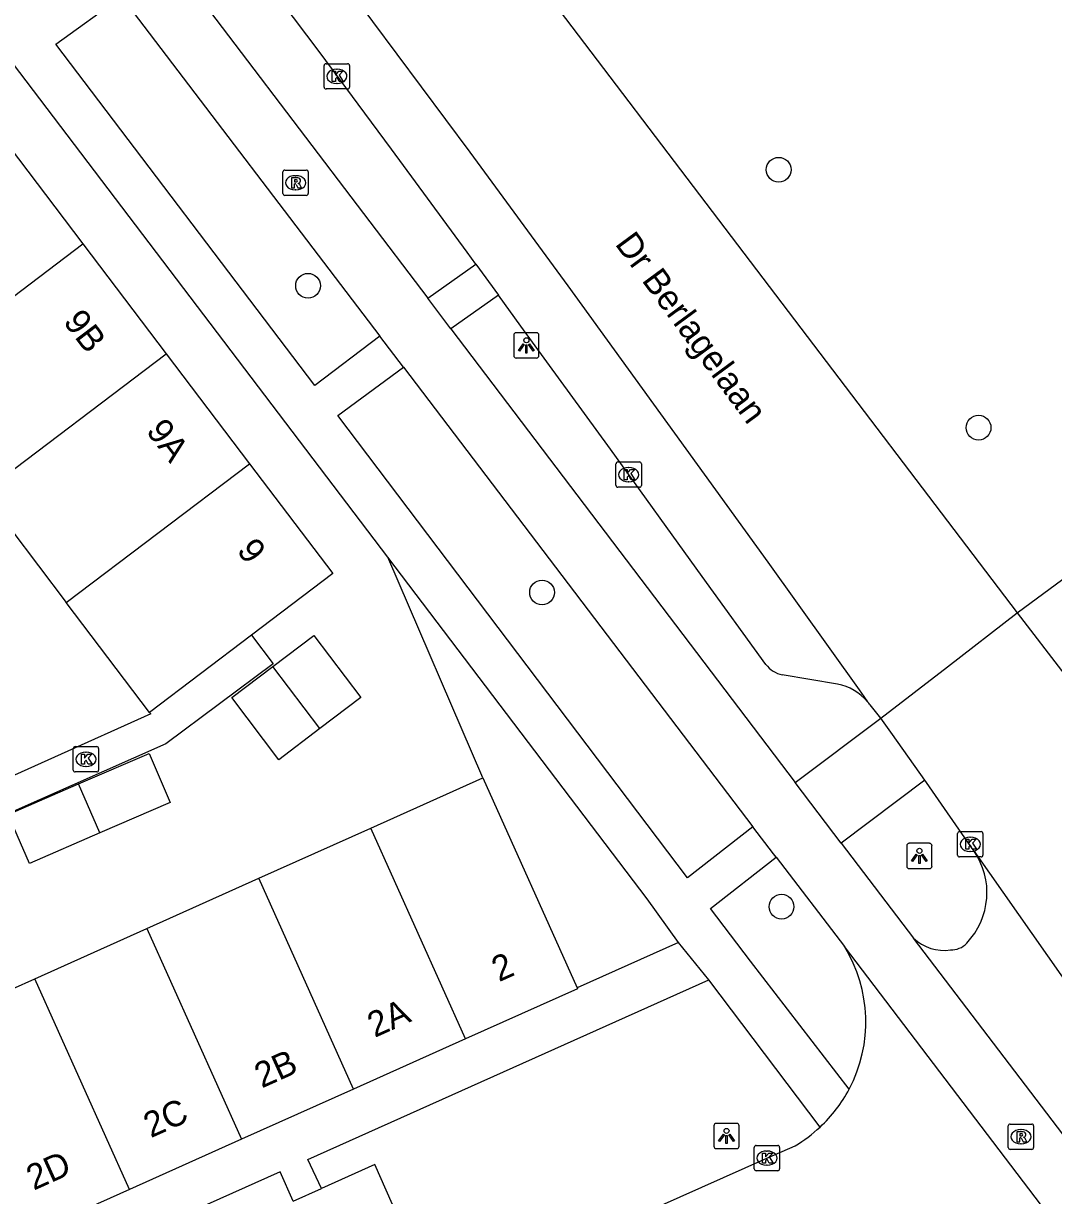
# Model space of a CAD drawing. Extents: x 160026 to 161302, y 384757 to 385701.
# Drawn here: x 160490.89 to 160531.58, y 385398.15 to 385444.45 of the extents above; entities that cross this region are included whole.
import ezdxf

# ---------------------------------------------------------------- set-up
doc = ezdxf.new("R2010")
doc.units = 0
for name, color, linetype in [('IMGEO_Boom', 7, 'Continuous'), ('IMGEO_Fietspad_gesloten', 7, 'Continuous'), ('IMGEO_Groenvoorziening', 7, 'Continuous'), ('IMGEO_Kolk', 7, 'Continuous'), ('IMGEO_Lichtpunt', 7, 'Continuous'), ('IMGEO_Openbare_ruimte_label', 7, 'Continuous'), ('IMGEO_Pand', 7, 'Continuous'), ('IMGEO_Pand_nummerreeks', 7, 'Continuous'), ('IMGEO_Parkeervlak_open', 7, 'Continuous'), ('IMGEO_Rijbaan_lokaal_gesloten', 7, 'Continuous'), ('IMGEO_Rijbaan_lokaal_open', 7, 'Continuous'), ('IMGEO_Rioolput', 7, 'Continuous'), ('IMGEO_Voetpad_open', 7, 'Continuous')]:
    doc.layers.add(name, color=color, linetype=linetype)

msp = doc.modelspace()

# ---------------------------------------------------------------- linework, layer by layer
at = {"layer": 'IMGEO_Boom'}
for centre in [(160520.72, 385438.671), (160502.132, 385434.088), (160528.613, 385428.481), (160511.374, 385421.971), (160520.831, 385409.558)]:
    msp.add_circle(centre, 0.489, dxfattribs=at)
at = {"layer": 'IMGEO_Fietspad_gesloten'}
for points in [[(160496.701, 385446.986), (160506.859, 385433.594)], [(160494.764, 385445.517), (160504.971, 385432.095)], [(160507.775, 385432.386), (160506.859, 385433.594)], [(160507.775, 385432.386), (160521.367, 385414.466)], [(160505.899, 385430.875), (160504.971, 385432.095)], [(160505.899, 385430.875), (160519.697, 385412.717)], [(160523.19, 385412.064), (160521.367, 385414.466)], [(160520.614, 385411.511), (160520.509, 385411.649), (160519.697, 385412.717)], [(160523.19, 385412.064), (160526.049, 385408.311)], [(160520.614, 385411.511), (160523.314, 385407.987)]]:
    msp.add_lwpolyline(points, dxfattribs=at)
at = {"layer": 'IMGEO_Groenvoorziening'}
msp.add_lwpolyline([(160509.041, 385414.649), (160505.278, 385423.36)], dxfattribs=at)
at = {"layer": 'IMGEO_Kolk'}
for p, q in [((160502.843, 385442.861), (160503.695, 385442.861)), ((160502.768, 385441.935), (160502.768, 385442.787)), ((160503.256, 385442.641), (160503.281, 385442.641)), ((160503.769, 385442.787), (160503.769, 385441.935)), ((160503.279, 385442.081), (160503.254, 385442.081)), ((160503.695, 385441.861), (160502.843, 385441.861)), ((160514.369, 385427.127), (160515.221, 385427.127)), ((160514.294, 385426.201), (160514.294, 385427.053)), ((160514.782, 385426.907), (160514.807, 385426.907)), ((160515.295, 385427.053), (160515.295, 385426.201)), ((160514.805, 385426.347), (160514.78, 385426.347)), ((160515.221, 385426.127), (160514.369, 385426.127)), ((160492.86, 385414.956), (160492.86, 385415.808)), ((160492.935, 385415.882), (160493.787, 385415.882)), ((160493.348, 385415.662), (160493.373, 385415.662)), ((160493.861, 385415.808), (160493.861, 385414.956)), ((160493.371, 385415.102), (160493.346, 385415.102)), ((160493.787, 385414.882), (160492.935, 385414.882)), ((160527.784, 385411.598), (160527.784, 385412.45)), ((160527.859, 385412.524), (160528.711, 385412.524)), ((160528.272, 385412.304), (160528.297, 385412.304)), ((160528.785, 385412.45), (160528.785, 385411.598)), ((160528.711, 385411.524), (160527.859, 385411.524)), ((160528.295, 385411.744), (160528.27, 385411.744)), ((160519.754, 385399.199), (160519.754, 385400.051)), ((160519.829, 385400.125), (160520.681, 385400.125)), ((160520.242, 385399.905), (160520.267, 385399.905)), ((160520.755, 385400.051), (160520.755, 385399.199)), ((160520.265, 385399.345), (160520.24, 385399.345)), ((160520.681, 385399.125), (160519.829, 385399.125))]:
    msp.add_line(p, q, dxfattribs=at)
for points in [[(160502.843, 385442.861), (160503.695, 385442.861)], [(160502.768, 385441.935), (160502.768, 385442.787)], [(160503.089, 385442.561), (160503.212, 385442.561), (160503.212, 385442.41), (160503.342, 385442.561), (160503.506, 385442.561), (160503.36, 385442.41), (160503.513, 385442.161), (160503.361, 385442.161), (160503.276, 385442.325), (160503.212, 385442.258), (160503.212, 385442.161), (160503.089, 385442.161), (160503.089, 385442.561)], [(160503.769, 385442.787), (160503.769, 385441.935)], [(160503.695, 385441.861), (160502.843, 385441.861)], [(160514.369, 385427.127), (160515.221, 385427.127)], [(160514.294, 385426.201), (160514.294, 385427.053)], [(160514.615, 385426.827), (160514.738, 385426.827), (160514.738, 385426.676), (160514.868, 385426.827), (160515.032, 385426.827), (160514.886, 385426.676), (160515.039, 385426.427), (160514.887, 385426.427), (160514.802, 385426.591), (160514.738, 385426.524), (160514.738, 385426.427), (160514.615, 385426.427), (160514.615, 385426.827)], [(160515.295, 385427.053), (160515.295, 385426.201)], [(160515.221, 385426.127), (160514.369, 385426.127)], [(160492.86, 385414.956), (160492.86, 385415.808)], [(160492.935, 385415.882), (160493.787, 385415.882)], [(160493.181, 385415.582), (160493.304, 385415.582), (160493.304, 385415.431), (160493.434, 385415.582), (160493.598, 385415.582), (160493.452, 385415.431), (160493.605, 385415.182), (160493.453, 385415.182), (160493.368, 385415.346), (160493.304, 385415.279), (160493.304, 385415.182), (160493.181, 385415.182), (160493.181, 385415.582)], [(160493.861, 385415.808), (160493.861, 385414.956)], [(160493.787, 385414.882), (160492.935, 385414.882)], [(160527.784, 385411.598), (160527.784, 385412.45)], [(160527.859, 385412.524), (160528.711, 385412.524)], [(160528.785, 385412.45), (160528.785, 385411.598)], [(160528.105, 385412.224), (160528.228, 385412.224), (160528.228, 385412.073), (160528.358, 385412.224), (160528.522, 385412.224), (160528.376, 385412.073), (160528.529, 385411.824), (160528.377, 385411.824), (160528.292, 385411.988), (160528.228, 385411.921), (160528.228, 385411.824), (160528.105, 385411.824), (160528.105, 385412.224)], [(160528.711, 385411.524), (160527.859, 385411.524)], [(160519.754, 385399.199), (160519.754, 385400.051)], [(160519.829, 385400.125), (160520.681, 385400.125)], [(160520.075, 385399.825), (160520.198, 385399.825), (160520.198, 385399.674), (160520.328, 385399.825), (160520.492, 385399.825), (160520.346, 385399.674), (160520.499, 385399.425), (160520.347, 385399.425), (160520.262, 385399.589), (160520.198, 385399.522), (160520.198, 385399.425), (160520.075, 385399.425), (160520.075, 385399.825)], [(160520.755, 385400.051), (160520.755, 385399.199)], [(160520.681, 385399.125), (160519.829, 385399.125)]]:
    msp.add_lwpolyline(points, dxfattribs=at)
for centre, start, end in [((160502.845, 385442.785), 91.552, 178.448), ((160502.845, 385442.785), 91.552, 178.448), ((160503.693, 385442.785), 1.552, 88.448), ((160503.693, 385442.785), 1.552, 88.448), ((160502.845, 385441.937), 181.552, 268.448), ((160502.845, 385441.937), 181.552, 268.448), ((160503.693, 385441.937), 271.552, 358.448), ((160503.693, 385441.937), 271.552, 358.448), ((160514.371, 385427.051), 91.552, 178.448), ((160514.371, 385427.051), 91.552, 178.448), ((160515.219, 385427.051), 1.552, 88.448), ((160515.219, 385427.051), 1.552, 88.448), ((160514.371, 385426.203), 181.552, 268.448), ((160514.371, 385426.203), 181.552, 268.448), ((160515.219, 385426.203), 271.552, 358.448), ((160515.219, 385426.203), 271.552, 358.448), ((160492.937, 385415.806), 91.552, 178.448), ((160492.937, 385415.806), 91.552, 178.448), ((160493.785, 385415.806), 1.552, 88.448), ((160493.785, 385415.806), 1.552, 88.448), ((160492.937, 385414.958), 181.552, 268.448), ((160492.937, 385414.958), 181.552, 268.448), ((160493.785, 385414.958), 271.552, 358.448), ((160493.785, 385414.958), 271.552, 358.448), ((160527.861, 385412.448), 91.552, 178.448), ((160527.861, 385412.448), 91.552, 178.448), ((160528.709, 385412.448), 1.552, 88.448), ((160528.709, 385412.448), 1.552, 88.448), ((160527.861, 385411.6), 181.552, 268.448), ((160527.861, 385411.6), 181.552, 268.448), ((160528.709, 385411.6), 271.552, 358.448), ((160528.709, 385411.6), 271.552, 358.448), ((160519.831, 385400.049), 91.552, 178.448), ((160519.831, 385400.049), 91.552, 178.448), ((160520.679, 385400.049), 1.552, 88.448), ((160520.679, 385400.049), 1.552, 88.448), ((160519.831, 385399.201), 181.552, 268.448), ((160519.831, 385399.201), 181.552, 268.448), ((160520.679, 385399.201), 271.552, 358.448), ((160520.679, 385399.201), 271.552, 358.448)]:
    msp.add_arc(centre, 0.0765, start, end, dxfattribs=at)
for centre, major_axis, ratio, start_param, end_param in [((160503.255, 385442.361), (-0.387, 0.002), 0.722429, 4.712389, 7.853982), ((160503.28, 385442.361), (-0.39, 0.002), 0.717154, 1.570796, 4.712389), ((160514.781, 385426.627), (-0.387, 0.002), 0.722429, 4.712389, 7.853982), ((160514.806, 385426.627), (-0.39, 0.002), 0.717154, 1.570796, 4.712389), ((160493.347, 385415.382), (-0.387, 0.002), 0.722429, 4.712389, 7.853982), ((160493.372, 385415.382), (-0.39, 0.002), 0.717154, 1.570796, 4.712389), ((160528.271, 385412.024), (-0.387, 0.002), 0.722429, 4.712389, 7.853982), ((160528.296, 385412.024), (-0.39, 0.002), 0.717154, 1.570796, 4.712389), ((160520.241, 385399.625), (-0.387, 0.002), 0.722429, 4.712389, 7.853982), ((160520.266, 385399.625), (-0.39, 0.002), 0.717154, 1.570796, 4.712389)]:
    msp.add_ellipse(centre, major_axis=major_axis, ratio=ratio, start_param=start_param, end_param=end_param, dxfattribs=at)
at = {"layer": 'IMGEO_Lichtpunt'}
for p, q in [((160511.157, 385432.23), (160510.349, 385432.23)), ((160511.157, 385432.23), (160510.349, 385432.23)), ((160510.255, 385432.135), (160510.255, 385431.328)), ((160510.255, 385432.135), (160510.255, 385431.328)), ((160511.251, 385431.328), (160511.251, 385432.135)), ((160511.251, 385431.328), (160511.251, 385432.135)), ((160510.349, 385431.234), (160511.157, 385431.234)), ((160510.349, 385431.234), (160511.157, 385431.234)), ((160525.778, 385411.966), (160525.778, 385411.159)), ((160525.778, 385411.966), (160525.778, 385411.159)), ((160526.68, 385412.061), (160525.872, 385412.061)), ((160526.68, 385412.061), (160525.872, 385412.061)), ((160526.774, 385411.159), (160526.774, 385411.966)), ((160526.774, 385411.159), (160526.774, 385411.966)), ((160525.872, 385411.065), (160526.68, 385411.065)), ((160525.872, 385411.065), (160526.68, 385411.065)), ((160518.161, 385400.904), (160518.161, 385400.097)), ((160518.161, 385400.904), (160518.161, 385400.097)), ((160519.063, 385400.999), (160518.255, 385400.999)), ((160519.063, 385400.999), (160518.255, 385400.999)), ((160519.157, 385400.097), (160519.157, 385400.904)), ((160519.157, 385400.097), (160519.157, 385400.904)), ((160518.255, 385400.003), (160519.063, 385400.003)), ((160518.255, 385400.003), (160519.063, 385400.003))]:
    msp.add_line(p, q, dxfattribs=at)
for points in [[(160510.629, 385431.799), (160510.668, 385431.771), (160510.48, 385431.509), (160510.442, 385431.536), (160510.629, 385431.799)], [(160510.731, 385431.751), (160510.778, 385431.751), (160510.778, 385431.429), (160510.731, 385431.429), (160510.731, 385431.751)], [(160510.841, 385431.771), (160510.879, 385431.798), (160511.066, 385431.536), (160511.027, 385431.508), (160510.841, 385431.771)], [(160526.152, 385411.63), (160526.191, 385411.602), (160526.003, 385411.34), (160525.965, 385411.367), (160526.152, 385411.63)], [(160526.254, 385411.582), (160526.301, 385411.582), (160526.301, 385411.26), (160526.254, 385411.26), (160526.254, 385411.582)], [(160526.364, 385411.602), (160526.402, 385411.629), (160526.589, 385411.367), (160526.55, 385411.339), (160526.364, 385411.602)], [(160518.535, 385400.568), (160518.574, 385400.54), (160518.386, 385400.278), (160518.348, 385400.305), (160518.535, 385400.568)], [(160518.637, 385400.52), (160518.684, 385400.52), (160518.684, 385400.198), (160518.637, 385400.198), (160518.637, 385400.52)], [(160518.747, 385400.54), (160518.785, 385400.567), (160518.972, 385400.305), (160518.933, 385400.277), (160518.747, 385400.54)]]:
    msp.add_lwpolyline(points, dxfattribs=at)
for centre in [(160510.754, 385431.933), (160526.277, 385411.764), (160518.66, 385400.702)]:
    msp.add_circle(centre, 0.0994, dxfattribs=at)
for centre, start, end in [((160510.349, 385432.135), 90, 180), ((160510.349, 385432.135), 90, 180), ((160511.157, 385432.135), 0, 90), ((160511.157, 385432.135), 0, 90), ((160510.349, 385431.328), 180, 270), ((160510.349, 385431.328), 180, 270), ((160511.157, 385431.328), 270, 0), ((160511.157, 385431.328), 270, 360), ((160525.872, 385411.966), 90, 180), ((160525.872, 385411.966), 90, 180), ((160526.68, 385411.966), 0, 90), ((160526.68, 385411.966), 0, 90), ((160525.872, 385411.159), 180, 270), ((160525.872, 385411.159), 180, 270), ((160526.68, 385411.159), 270, 0), ((160526.68, 385411.159), 270, 360), ((160518.255, 385400.904), 90, 180), ((160518.255, 385400.904), 90, 180), ((160519.063, 385400.904), 0, 90), ((160519.063, 385400.904), 0, 90), ((160518.255, 385400.097), 180, 270), ((160518.255, 385400.097), 180, 270), ((160519.063, 385400.097), 270, 0), ((160519.063, 385400.097), 270, 360)]:
    msp.add_arc(centre, 0.0946, start, end, dxfattribs=at)
at = {"layer": 'IMGEO_Pand'}
for points in [[(160489.943, 385440.08), (160493.235, 385435.74)], [(160486.002, 385430.257), (160493.235, 385435.74)], [(160493.235, 385435.74), (160496.527, 385431.399)], [(160489.293, 385425.915), (160496.527, 385431.399)], [(160496.527, 385431.399), (160499.819, 385427.058)], [(160492.584, 385421.574), (160499.819, 385427.058)], [(160499.819, 385427.058), (160503.111, 385422.718), (160499.899, 385420.283)], [(160489.293, 385425.915), (160492.584, 385421.574)], [(160495.875, 385417.232), (160492.584, 385421.574)], [(160499.899, 385420.283), (160495.875, 385417.232)], [(160500.742, 385419.044), (160502.366, 385420.275), (160504.221, 385417.828), (160502.597, 385416.597)], [(160502.597, 385416.597), (160500.973, 385415.366), (160499.127, 385417.819), (160500.742, 385419.044)], [(160502.597, 385416.597), (160500.742, 385419.044)], [(160493.069, 385414.407), (160495.851, 385415.613), (160496.687, 385413.676), (160493.908, 385412.472)], [(160504.617, 385412.665), (160509.041, 385414.649)], [(160509.041, 385414.649), (160512.76, 385406.353)], [(160493.908, 385412.472), (160491.129, 385411.267), (160490.29, 385413.202), (160493.069, 385414.407)], [(160493.908, 385412.472), (160493.069, 385414.407)], [(160500.192, 385410.68), (160504.617, 385412.665)], [(160508.35, 385404.336), (160504.617, 385412.665)], [(160495.768, 385408.696), (160500.192, 385410.68)], [(160503.925, 385402.352), (160500.192, 385410.68)], [(160491.343, 385406.712), (160495.768, 385408.696)], [(160495.768, 385408.696), (160499.5, 385400.369)], [(160486.918, 385404.727), (160491.343, 385406.712)], [(160495.075, 385398.386), (160491.343, 385406.712)], [(160512.76, 385406.353), (160512.775, 385406.319), (160508.35, 385404.336)], [(160508.35, 385404.336), (160503.925, 385402.352)], [(160503.925, 385402.352), (160499.5, 385400.369)], [(160499.5, 385400.369), (160495.075, 385398.386)], [(160495.075, 385398.386), (160490.65, 385396.402)]]:
    msp.add_lwpolyline(points, dxfattribs=at)
at = {"layer": 'IMGEO_Parkeervlak_open'}
for points in [[(160508.762, 385434.937), (160508.418, 385435.41), (160505.422, 385439.48), (160502.569, 385443.347), (160499.569, 385447.333), (160498.696, 385448.504)], [(160520.217, 385419.129), (160517.698, 385422.604), (160514.083, 385427.629), (160510.536, 385432.497), (160509.65, 385433.716)], [(160523.046, 385418.349), (160520.861, 385418.717)], [(160506.807, 385394.755), (160504.773, 385399.375), (160502.658, 385398.427)]]:
    msp.add_lwpolyline(points, dxfattribs=at)
for centre, radius, start, end in [((160521.09, 385419.784), 1.091, 216.8884, 257.8933), ((160522.644, 385416.303), 2.086, 40.4651, 78.8958)]:
    msp.add_arc(centre, radius, start, end, dxfattribs=at)
at = {"layer": 'IMGEO_Rijbaan_lokaal_gesloten'}
for points in [[(160498.698, 385462.556), (160500, 385460.842), (160530.144, 385421.169)], [(160491.967, 385461.439), (160492.138, 385461.232), (160492.738, 385460.448), (160494.514, 385458.092), (160500.438, 385450.238), (160504.672, 385444.526), (160508.519, 385439.367), (160512.396, 385434.081), (160516.604, 385428.261), (160520.285, 385423.163), (160523.892, 385418.13), (160524.087, 385417.857), (160524.231, 385417.656)], [(160524.749, 385417.011), (160527.38, 385419.039), (160530.144, 385421.169)], [(160530.144, 385421.169), (160532.027, 385418.718)], [(160524.749, 385417.011), (160524.332, 385417.527)], [(160526.493, 385414.558), (160525.213, 385416.366), (160524.749, 385417.011)], [(160528.43, 385411.763), (160526.561, 385414.462), (160526.493, 385414.558)], [(160528.43, 385411.763), (160539.441, 385396.058)]]:
    msp.add_lwpolyline(points, dxfattribs=at)
msp.add_arc((160523.028, 385416.61), 1.594, 35.1139, 41.0041, dxfattribs=at)
at = {"layer": 'IMGEO_Rijbaan_lokaal_open'}
for points in [[(160495.875, 385417.232), (160495.92, 385417.173), (160488.294, 385413.757), (160459.553, 385451.644), (160449.825, 385464.519), (160448.667, 385463.642)], [(160499.899, 385420.283), (160500.755, 385419.154), (160496.515, 385415.995), (160487.802, 385412.138), (160485.772, 385414.808), (160480.97, 385411.183), (160478.224, 385414.762)], [(160536.369, 385394.761), (160526.049, 385408.311)], [(160534.366, 385393.459), (160523.314, 385407.987)], [(160508.152, 385394.227), (160520.255, 385399.625), (160521.365, 385400.112)]]:
    msp.add_lwpolyline(points, dxfattribs=at)
for centre, radius, start, end in [((160526.054, 385410.116), 2.891, 316.3001, 34.7246), ((160527.248, 385409.567), 1.736, 226.3166, 278.4059), ((160527.537, 385408.665), 0.816, 267.5594, 318.06), ((160518.493, 385405.004), 5.669, 332.1118, 31.7505), ((160518.503, 385404.99), 5.654, 312.9698, 332.1855), ((160518.498, 385404.985), 5.653, 300.4718, 313.0459)]:
    msp.add_arc(centre, radius, start, end, dxfattribs=at)
at = {"layer": 'IMGEO_Rioolput'}
for p, q in [((160501.137, 385437.731), (160501.137, 385438.583)), ((160501.212, 385438.657), (160502.064, 385438.657)), ((160501.625, 385438.437), (160501.65, 385438.437)), ((160502.138, 385438.583), (160502.138, 385437.731)), ((160501.648, 385437.877), (160501.623, 385437.877)), ((160502.064, 385437.657), (160501.212, 385437.657)), ((160529.787, 385400.044), (160529.787, 385400.896)), ((160529.862, 385400.97), (160530.714, 385400.97)), ((160530.275, 385400.75), (160530.3, 385400.75)), ((160530.788, 385400.896), (160530.788, 385400.044)), ((160530.714, 385399.97), (160529.862, 385399.97)), ((160530.298, 385400.19), (160530.273, 385400.19))]:
    msp.add_line(p, q, dxfattribs=at)
for points in [[(160501.137, 385437.731), (160501.137, 385438.583)], [(160501.212, 385438.657), (160502.064, 385438.657)], [(160501.726, 385438.355), (160501.474, 385438.357), (160501.474, 385437.957)], [(160501.652, 385438.276), (160501.598, 385438.276), (160501.598, 385438.195)], [(160502.138, 385438.583), (160502.138, 385437.731)], [(160501.474, 385437.957), (160501.598, 385437.957), (160501.598, 385438.119), (160501.609, 385438.119)], [(160501.598, 385438.195), (160501.65, 385438.195)], [(160501.656, 385438.09), (160501.727, 385437.957), (160501.867, 385437.957), (160501.802, 385438.083)], [(160502.064, 385437.657), (160501.212, 385437.657)], [(160529.787, 385400.044), (160529.787, 385400.896)], [(160529.862, 385400.97), (160530.714, 385400.97)], [(160530.788, 385400.896), (160530.788, 385400.044)], [(160530.376, 385400.668), (160530.124, 385400.67), (160530.124, 385400.27)], [(160530.124, 385400.27), (160530.248, 385400.27), (160530.248, 385400.432), (160530.259, 385400.432)], [(160530.302, 385400.589), (160530.248, 385400.589), (160530.248, 385400.508)], [(160530.248, 385400.508), (160530.3, 385400.508)], [(160530.306, 385400.403), (160530.377, 385400.27), (160530.517, 385400.27), (160530.452, 385400.396)], [(160530.714, 385399.97), (160529.862, 385399.97)]]:
    msp.add_lwpolyline(points, dxfattribs=at)
for centre, radius, start, end in [((160501.214, 385438.581), 0.0765, 91.552, 178.448), ((160501.214, 385438.581), 0.0765, 91.552, 178.448), ((160501.658, 385438.18), 0.0964, 77.0061, 93.1865), ((160501.672, 385438.237), 0.0378, 276.6634, 79.6772), ((160501.725, 385438.245), 0.109, 350.3612, 89.416), ((160501.723, 385438.245), 0.112, 277.5842, 350.9817), ((160502.062, 385438.581), 0.0765, 1.552, 88.448), ((160502.062, 385438.581), 0.0765, 1.552, 88.448), ((160501.608, 385438.066), 0.0533, 26.0293, 88.6989), ((160501.634, 385438.384), 0.19, 274.7715, 282.9687), ((160501.707, 385438.03), 0.108, 29.5134, 73.7905), ((160501.214, 385437.733), 0.0765, 181.552, 268.448), ((160501.214, 385437.733), 0.0765, 181.552, 268.448), ((160502.062, 385437.733), 0.0765, 271.552, 358.448), ((160502.062, 385437.733), 0.0765, 271.552, 358.448), ((160529.864, 385400.894), 0.0765, 91.552, 178.448), ((160529.864, 385400.894), 0.0765, 91.552, 178.448), ((160530.712, 385400.894), 0.0765, 1.552, 88.448), ((160530.712, 385400.894), 0.0765, 1.552, 88.448), ((160530.258, 385400.379), 0.0533, 26.0293, 88.6989), ((160530.284, 385400.697), 0.19, 274.7715, 282.9687), ((160530.308, 385400.493), 0.0964, 77.0061, 93.1865), ((160530.322, 385400.55), 0.0378, 276.6634, 79.6772), ((160530.375, 385400.558), 0.109, 350.3612, 89.416), ((160530.373, 385400.558), 0.112, 277.5842, 350.9817), ((160530.357, 385400.343), 0.108, 29.5134, 73.7905), ((160529.864, 385400.046), 0.0765, 181.552, 268.448), ((160529.864, 385400.046), 0.0765, 181.552, 268.448), ((160530.712, 385400.046), 0.0765, 271.552, 358.448), ((160530.712, 385400.046), 0.0765, 271.552, 358.448)]:
    msp.add_arc(centre, radius, start, end, dxfattribs=at)
for centre, major_axis, ratio, start_param, end_param in [((160501.624, 385438.157), (-0.387, 0.002), 0.722429, 4.712389, 7.853982), ((160501.649, 385438.157), (-0.39, 0.002), 0.717154, 1.570796, 4.712389), ((160530.274, 385400.47), (-0.387, 0.002), 0.722429, 4.712389, 7.853982), ((160530.299, 385400.47), (-0.39, 0.002), 0.717154, 1.570796, 4.712389)]:
    msp.add_ellipse(centre, major_axis=major_axis, ratio=ratio, start_param=start_param, end_param=end_param, dxfattribs=at)
at = {"layer": 'IMGEO_Voetpad_open'}
for points in [[(160505.278, 385423.36), (160461.664, 385480.824)], [(160504.971, 385432.095), (160502.396, 385430.153), (160492.165, 385443.635), (160494.764, 385445.517)], [(160506.859, 385433.594), (160508.762, 385434.937)], [(160508.762, 385434.937), (160509.65, 385433.716)], [(160509.65, 385433.716), (160507.775, 385432.386)], [(160519.697, 385412.717), (160517.118, 385410.697), (160503.303, 385428.959), (160505.899, 385430.875)], [(160530.144, 385421.169), (160536.439, 385425.81)], [(160516.757, 385408.146), (160515.52, 385409.866), (160505.278, 385423.36)], [(160521.367, 385414.466), (160524.749, 385417.011)], [(160526.493, 385414.558), (160523.19, 385412.064)], [(160523.504, 385402.352), (160519.61, 385407.403), (160518.029, 385409.493), (160520.614, 385411.511)], [(160516.757, 385408.146), (160512.76, 385406.353)], [(160517.963, 385406.666), (160516.757, 385408.146)], [(160502.658, 385398.427), (160502.125, 385399.575), (160517.963, 385406.666)], [(160522.357, 385400.853), (160517.963, 385406.666)], [(160501.548, 385397.929), (160501.033, 385399.086), (160491.121, 385394.649), (160491.659, 385393.536)], [(160501.548, 385397.929), (160502.658, 385398.427)]]:
    msp.add_lwpolyline(points, dxfattribs=at)

# ---------------------------------------------------------------- texts
at = {"layer": 'IMGEO_Openbare_ruimte_label'}
msp.add_text('Dr Berlagelaan', height=1, rotation=306.3771, dxfattribs=at).set_placement((160514.228, 385435.736))
at = {"layer": 'IMGEO_Pand_nummerreeks'}
for s, rotation, p in [('9B', 307.179, (160492.434, 385432.659)), ('9A', 307.179, (160495.707, 385428.343)), ('9', 307.179, (160499.289, 385423.62)), ('2', 24.1444, (160509.673, 385406.572)), ('2A', 24.1444, (160504.764, 385404.372)), ('2B', 24.1444, (160500.306, 385402.374)), ('2C', 24.1444, (160495.924, 385400.41)), ('2D', 24.1444, (160491.296, 385398.336))]:
    msp.add_text(s, height=1, rotation=rotation, dxfattribs=at).set_placement(p)

doc.saveas('drawing.dxf')
